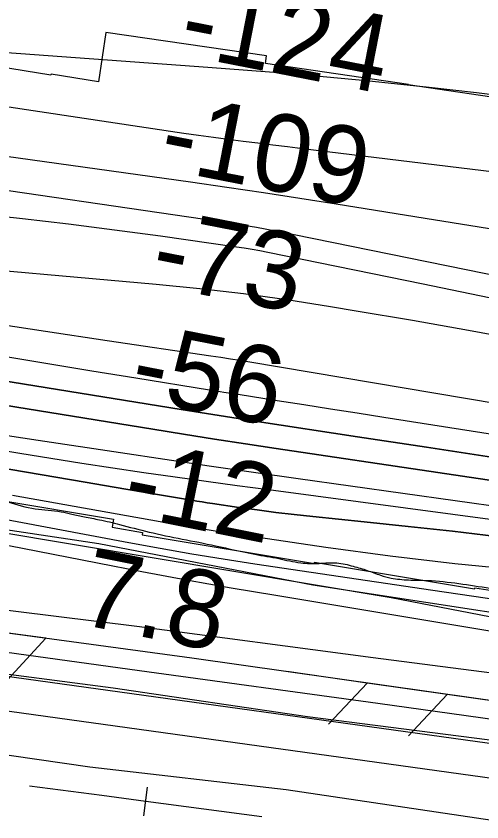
# Model space of a CAD drawing. Extents: x 3734862 to 3772949, y 391520 to 417239.
# Drawn here: x 3747464 to 3747866, y 403662 to 404358 of the extents above; entities that cross this region are included whole.
import ezdxf

# ---------------------------------------------------------------- set-up
doc = ezdxf.new("R2010")
doc.units = 0
for name, color, linetype in [('V-FLOD-BASE', 7, 'Continuous'), ('V-LEVE-TOET', 7, 'Continuous'), ('V-RAIL-TRAK', 7, 'Continuous'), ('V-RIVR-EDGE', 7, 'Continuous'), ('V-RIVR-RANG', 7, 'Continuous'), ('V-RRAP-FSHR', 7, 'Continuous'), ('V-RRAP-RVMT', 7, 'Continuous'), ('V-SITE-VEGE', 7, 'Continuous'), ('V-SURV-LINE', 7, 'Continuous'), ('V-TOPO-DPTH', 7, 'Continuous'), ('V-TOPO-MAJR', 7, 'Continuous'), ('V-TOPO-MINR', 7, 'Continuous'), ('V-TOPO-WATR', 7, 'Continuous')]:
    doc.layers.add(name, color=color, linetype=linetype)

msp = doc.modelspace()

# ---------------------------------------------------------------- linework, layer by layer
at = {"layer": 'V-FLOD-BASE'}
msp.add_lwpolyline([(3746931.91, 403862.02), (3747008.08, 403853.53), (3747126.04, 403837.79), (3747268.5, 403815.17), (3747399.55, 403797.17), (3747547.42, 403777.84), (3747715.21, 403753.02), (3747906.35, 403728.78), (3748034.29, 403712.43)], dxfattribs=at)
at = {"layer": 'V-LEVE-TOET'}
for points in [[(3747357.52, 403822.21), (3747570.36, 403792.94), (3747776.08, 403764.58), (3747992.29, 403734.4), (3748073.26, 403725.23)], [(3747320.29, 403739.5), (3747527.43, 403709.74), (3747696.96, 403690.06), (3747888.22, 403661.62), (3748088.22, 403640.15)]]:
    msp.add_lwpolyline(points, dxfattribs=at)
at = {"layer": 'V-RAIL-TRAK'}
for points in [[(3747575.64, 403679.85), (3747537.81, 403684.86), (3747475.25, 403693.05)], [(3747574, 403667.46), (3747577.28, 403692.24)], [(3747676.01, 403666.56), (3747575.64, 403679.85)]]:
    msp.add_lwpolyline(points, dxfattribs=at)
at = {"layer": 'V-RIVR-EDGE'}
msp.add_spline([(3743293.35, 404868.11), (3743323.66, 404860.76), (3743346.3, 404858.28), (3743379.44, 404853.34), (3743405.31, 404846), (3743461.88, 404831.3), (3743501.07, 404815.03), (3743532.17, 404803.23), (3743554.39, 404794.68), (3743570.56, 404791), (3743591.99, 404789.33), (3743608.56, 404787.67), (3743623.11, 404785.21), (3743642.51, 404779.91), (3743665.54, 404773.38), (3743754.46, 404755.37), (3743775.88, 404750.46), (3743787.59, 404743.56), (3743806.56, 404731.79), (3743823.12, 404724.06), (3743854.64, 404713.47), (3743871.61, 404707.36), (3743894.23, 404697.6), (3743913.61, 404687.45), (3743935.83, 404677.69), (3743957.24, 404671.16), (3743969.37, 404670.32), (3743994.04, 404671.48), (3744006.98, 404671.04), (3744021.94, 404668.58), (3744046.99, 404661.24), (3744083.36, 404651.85), (3744107.2, 404645.32), (3744132.26, 404641.21), (3744163.79, 404636.28), (3744211.08, 404627.67), (3744243.41, 404620.72), (3744267.26, 404615), (3744300.8, 404605.61), (3744331.1, 404597.45), (3744358.58, 404587.68), (3744378.37, 404580.35), (3744415.54, 404566.11), (3744449.07, 404553.89), (3744477.36, 404545.33), (3744501.6, 404537.59), (3744520.19, 404531.48), (3744538.37, 404526.17), (3744566.65, 404515.19), (3744624.01, 404493.21), (3744650.26, 404478.59), (3744669.24, 404466), (3744673.66, 404457.5), (3744684.97, 404452.62), (3744691.83, 404445.73), (3744698.68, 404435.2), (3744707.56, 404430.32), (3744719.29, 404431.1), (3744724.96, 404433.11), (3744737.49, 404433.49), (3744745.98, 404431.44), (3744765.36, 404420.88), (3744785.14, 404405.87), (3744820.67, 404382.33), (3744830.37, 404379.88), (3744841.68, 404377.42), (3744853.81, 404374.56), (3744865.11, 404368.07), (3744872.78, 404361.98), (3744880.06, 404361.16), (3744903.51, 404359.08), (3744932.61, 404352.94), (3744944.72, 404347.65), (3744955.63, 404344.39), (3744974.61, 404334.23), (3744983.91, 404333.4), (3744995.24, 404333.78), (3745012.21, 404332.12), (3745022.32, 404329.67), (3745030.8, 404325.2), (3745039.29, 404324.77), (3745051.02, 404324.74), (3745074.87, 404324.68), (3745087.4, 404323.04), (3745109.63, 404318.13), (3745128.22, 404313.23), (3745160.16, 404309.51), (3745185.63, 404309.85), (3745207.88, 404311.01), (3745232.96, 404314.99), (3745247.11, 404315.77), (3745261.27, 404315.73), (3745274.6, 404312.46), (3745291.16, 404304.34), (3745304.09, 404298.64), (3745317.02, 404294.16), (3745333.59, 404292.91), (3745358.25, 404290.42), (3745387.76, 404284.69), (3745417.67, 404280.97), (3745454.05, 404273.2), (3745480.71, 404264.64), (3745507.78, 404255.28), (3745530.01, 404249.16), (3745550.22, 404245.47), (3745583.76, 404236.08), (3745619.72, 404227.91), (3745646, 404222.99), (3745654.89, 404220.94), (3745671.46, 404216.86), (3745683.58, 404211.98), (3745696.51, 404208.31), (3745719.14, 404203.4), (3745740.97, 404200.11), (3745764.41, 404195.2), (3745796.35, 404192.29), (3745832.72, 404185.73), (3745847.68, 404182.05), (3745861.81, 404175.95), (3745871.1, 404171.48), (3745887.67, 404168.21), (3745902.23, 404169.38), (3745918.02, 404175.41), (3745932.58, 404177.8), (3745945.93, 404177.77), (3745956.84, 404177.33), (3745971.79, 404172.85), (3746023.92, 404156.55), (3746042.51, 404154.07), (3746070.81, 404150.36), (3746091.43, 404149.91), (3746112.05, 404147.84), (3746132.67, 404145.36), (3746160.15, 404141.65), (3746177.13, 404139.18), (3746193.3, 404138.74), (3746209.48, 404138.3), (3746272.53, 404128.03), (3746296.38, 404124.33), (3746332.76, 404116.96), (3746353.37, 404112.87), (3746368.74, 404112.43), (3746375.61, 404112.41), (3746387.34, 404112.38), (3746403.1, 404109.91), (3746420.88, 404105.83), (3746440.27, 404098.1), (3746450.77, 404091.2), (3746455.2, 404083.91), (3746464.89, 404079.43), (3746485.5, 404070.89), (3746515.4, 404063.54), (3746551.78, 404056.57), (3746563.09, 404054.12), (3746573.59, 404048.43), (3746585.71, 404043.96), (3746610.37, 404041.06), (3746625.74, 404041.43), (3746635.85, 404041.41), (3746653.63, 404036.91), (3746669.39, 404034.45), (3746697.69, 404030.33), (3746728.81, 404025.4), (3746736.5, 404025.79), (3746744.18, 404026.58), (3746752.68, 404029.79), (3746761.58, 404030.98), (3746772.1, 404030.96), (3746781.8, 404028.91), (3746804.82, 404020.77), (3746855.35, 404010.53), (3746863.03, 404010.92), (3746880.43, 404015.73), (3746897.84, 404022.97), (3746904.71, 404024.16), (3746915.63, 404024.54), (3746934.62, 404019.23), (3746946.74, 404012.33), (3746956.03, 404007.86), (3746973, 404001.75), (3746991.59, 403997.66), (3746998.46, 403997.65), (3747003.31, 403997.23), (3747010.18, 403996), (3747017.85, 403989.91), (3747024.31, 403985.45), (3747029.97, 403985.44), (3747036.45, 403990.68), (3747040.91, 403992.28), (3747047.78, 403992.27), (3747054.65, 403992.25), (3747065.97, 403989.8), (3747084.96, 403984.9), (3747096.69, 403984.06), (3747106.39, 403984.03), (3747147.63, 403978.27), (3747177.54, 403976.58), (3747201.8, 403975.31), (3747217.98, 403974.46), (3747231.73, 403974.83), (3747241.83, 403974.8), (3747259.62, 403973.14), (3747333.59, 403961.64), (3747359.06, 403957.93), (3747384.94, 403958.27), (3747403.96, 403962.68), (3747410.83, 403962.66), (3747420.53, 403960.61), (3747433.46, 403957.75), (3747435.48, 403953.7), (3747437.08, 403948.85), (3747439.5, 403945.6), (3747444.35, 403943.17), (3747456.47, 403938.69), (3747480.31, 403932.56), (3747502.54, 403930.08), (3747511.84, 403928.04), (3747522.75, 403925.58), (3747535.68, 403923.13), (3747553.06, 403919.04), (3747578.52, 403912.51), (3747635.91, 403900.64), (3747669.86, 403893.28), (3747690.47, 403889.58), (3747709.47, 403885.9), (3747725.24, 403885.46), (3747740.61, 403885.82), (3747754.75, 403882.96), (3747766.87, 403879.29), (3747778.19, 403875.22), (3747787.48, 403872.77), (3747802.44, 403871.11), (3747819.02, 403870.67), (3747872.78, 403864.06), (3747906.34, 403860.34), (3747953.64, 403855.78), (3747986.38, 403851.65), (3748020.34, 403848.74), (3748057.53, 403842.58), (3748089.86, 403835.22), (3748115.32, 403831.92), (3748133.52, 403831.47), (3748147.26, 403829.42), (3748150.08, 403824.96), (3748152.48, 403814.44), (3748156.9, 403803.11), (3748167, 403798.23), (3748176.7, 403797.4), (3748186.41, 403796.97), (3748193.28, 403796.95), (3748205.02, 403803.39), (3748215.96, 403810.65), (3748222.84, 403813.86), (3748233.76, 403814.65), (3748239.83, 403814.23), (3748245.48, 403811.79), (3748251.14, 403808.94), (3748288.72, 403799.95), (3748317.02, 403796.24), (3748335.61, 403793.77), (3748353.8, 403792.11), (3748366.33, 403788.03), (3748379.26, 403782.34), (3748384.9, 403776.67), (3748389.75, 403775.04), (3748397.84, 403774.61), (3748406.33, 403775.8), (3748426.96, 403778.18), (3748460.52, 403776.07), (3748475.07, 403774.42), (3748491.24, 403772.76), (3748504.18, 403772.73), (3748524.81, 403773.09), (3748537.74, 403772.65), (3748551.89, 403768.97), (3748559.56, 403764.51), (3748568.45, 403761.25), (3748600.38, 403755.11), (3748608.87, 403755.89), (3748624.24, 403755.86), (3748646.47, 403752.97), (3748662.64, 403748.48), (3748676.78, 403746.83), (3748692.94, 403739.51), (3748706.28, 403735.84), (3748725.68, 403732.15), (3748751.14, 403728.45), (3748770.55, 403728), (3748784.3, 403727.96), (3748793.6, 403727.94), (3748809.76, 403723.05), (3748824.71, 403718.97), (3748846.54, 403713.66), (3748865.54, 403711.18), (3748886.16, 403709.92), (3748902.33, 403707.86), (3748920.11, 403704.58), (3748946.78, 403697.64), (3748987.19, 403686.22), (3749018.71, 403678.86), (3749042.97, 403675.56), (3749065.6, 403671.06), (3749091.48, 403670.59), (3749109.27, 403669.33), (3749133.12, 403666.04), (3749146.86, 403664.79), (3749158.98, 403660.32), (3749181.61, 403654.6), (3749198.59, 403651.32), (3749225.68, 403649.64), (3749243.87, 403646.76), (3749268.13, 403645.49), (3749289.15, 403643.41), (3749299.25, 403641.77), (3749316.63, 403635.66), (3749328.75, 403630.78), (3749349.76, 403625.47), (3749370.77, 403619.76), (3749386.94, 403617.29), (3749403.11, 403614.42), (3749420.08, 403610.74), (3749470.59, 403594.85), (3749501.3, 403585.06), (3749524.74, 403580.56), (3749548.19, 403578.88), (3749568, 403577.62), (3749600.74, 403572.28)], degree=3, dxfattribs=at)
at = {"layer": 'V-RRAP-FSHR'}
for p, q in [((3747489.35, 403820.75), (3747456.22, 403784.88)), ((3747766.67, 403782.09), (3747733.3, 403746.44)), ((3747835.97, 403772.21), (3747802.6, 403736.56))]:
    msp.add_line(p, q, dxfattribs=at)
for points in [[(3749101.87, 403567.71), (3748754.49, 403631.07), (3748465.33, 403680.4), (3748152.18, 403726.24), (3747986.62, 403750.74), (3747615.43, 403803.64), (3746953.63, 403893.47), (3746599.45, 403951.75), (3746431.67, 403990.27), (3746318.35, 404004.02), (3746003.6, 404017.2), (3745787.49, 404039.53), (3745567.7, 404065.03), (3745268.62, 404122.36), (3744919.72, 404198.84), (3744483.72, 404317.65), (3744096.93, 404414.47)], [(3745755.59, 404164.01), (3746133.61, 404114.94), (3746460.39, 404044.32), (3746926.68, 403974.72), (3747307.57, 403936.2), (3747787.51, 403855.87), (3748350.38, 403747.16), (3748744.72, 403693.77), (3749488.17, 403561.96), (3750009.67, 403476.17), (3750471.22, 403416.56), (3750755.01, 403362.08), (3751258.21, 403214.08), (3751991.45, 402977.77), (3752370.29, 402844.74), (3752705.56, 402720.89), (3753300.95, 402568.26)], [(3747489.35, 403820.75), (3747419.99, 403830.17)], [(3747489.54, 403820.72), (3747489.35, 403820.75)], [(3747766.67, 403782.09), (3747697.37, 403791.96)], [(3747835.97, 403772.21), (3747766.67, 403782.09)], [(3747905.27, 403762.34), (3747835.96, 403772.21)]]:
    msp.add_lwpolyline(points, dxfattribs=at)
at = {"layer": 'V-RRAP-RVMT'}
for p, q in [((3747541.08, 404344.13), (3747534.8, 404301.34)), ((3747679.95, 404323.76), (3747541.08, 404344.13)), ((3747493.7, 404307.05), (3747369.93, 404327.63)), ((3747678.97, 404317.21), (3747679.95, 404323.76)), ((3747802.36, 404299.09), (3747678.97, 404317.21)), ((3747493.88, 404308.12), (3747493.7, 404307.05)), ((3747534.8, 404301.34), (3747493.88, 404308.12)), ((3747802.31, 404298.78), (3747802.36, 404299.09)), ((3747919.63, 404281.58), (3747802.31, 404298.78)), ((3747447.7, 403940.21), (3747547.94, 403923.57)), ((3747547.94, 403923.57), (3747546.72, 403916.78)), ((3747546.72, 403916.78), (3747572.81, 403912.13)), ((3747572.81, 403912.13), (3747572.46, 403910.04)), ((3747572.46, 403910.04), (3747721.21, 403885.35)), ((3747721.21, 403885.35), (3747721.38, 403886.37)), ((3747721.38, 403886.37), (3747859.55, 403863.43)), ((3747859.55, 403863.43), (3747859.72, 403864.42)), ((3747859.72, 403864.42), (3748000.28, 403841.09))]:
    msp.add_line(p, q, dxfattribs=at)
at = {"layer": 'V-SITE-VEGE'}
msp.add_lwpolyline([(3747387.66, 403924.83), (3747535.19, 403902.48), (3747719.76, 403866.92), (3747914.94, 403836.96), (3748105.94, 403808.82), (3748290.03, 403777.42), (3748386.25, 403758.51), (3748446.82, 403752.35), (3748462.1, 403748.27), (3748468.12, 403743.67), (3748471.4, 403737.22), (3748471.45, 403726.13), (3748467.79, 403718.72), (3748461.37, 403709.91), (3748456.31, 403705.72), (3748454.46, 403705.25), (3748435.51, 403705.15), (3748376.78, 403712.71), (3748208.86, 403745.11), (3748075.18, 403769.39), (3747976.71, 403777.2), (3747771.85, 403803.87), (3747567.91, 403831.02), (3747286.75, 403865.62)], dxfattribs=at)
at = {"layer": 'V-SURV-LINE'}
for points in [[(3746796.58, 403879.69), (3748270.47, 403674.88)], [(3748266.35, 403645.16), (3746792.46, 403849.97)]]:
    msp.add_lwpolyline(points, dxfattribs=at)
at = {"layer": 'V-TOPO-DPTH'}
for points in [[(3749393.36, 403742.62), (3748429.57, 403876.55), (3748407.21, 403879.68), (3748384.85, 403882.82), (3748362.49, 403886), (3748340.13, 403889.2), (3748199.11, 403909.49), (3748106.26, 403922.93), (3748013.43, 403936.46), (3747920.61, 403950.13), (3747827.81, 403963.9), (3747688.32, 403984.72), (3747661.65, 403988.75), (3747634.99, 403992.84), (3747608.34, 403997.04), (3747581.7, 404001.3), (3746999.88, 404095.54)], [(3746999.88, 404095.54), (3747581.7, 404001.3), (3747608.34, 403997.04), (3747634.99, 403992.84), (3747661.65, 403988.75), (3747688.32, 403984.72), (3747827.81, 403963.9), (3747920.61, 403950.13), (3748013.43, 403936.46), (3748106.26, 403922.93), (3748199.11, 403909.49), (3748340.13, 403889.2), (3748362.49, 403886), (3748384.85, 403882.82), (3748407.21, 403879.68), (3748429.57, 403876.55), (3749393.36, 403742.62)], [(3748797.56, 403843.39), (3748415.59, 403896.3), (3748401.97, 403898.21), (3748388.35, 403900.15), (3748374.74, 403902.13), (3748361.13, 403904.15), (3747997.31, 403958.62), (3747937.58, 403967.6), (3747877.85, 403976.61), (3747818.13, 403985.67), (3747758.41, 403994.77), (3747671.82, 404008.01), (3747655.41, 404010.54), (3747639.01, 404013.1), (3747622.61, 404015.69), (3747606.22, 404018.32), (3747372.79, 404055.97)], [(3748797.56, 403843.39), (3748415.59, 403896.3), (3748401.97, 403898.21), (3748388.35, 403900.15), (3748374.74, 403902.13), (3748361.13, 403904.15), (3747997.31, 403958.62), (3747937.58, 403967.6), (3747877.85, 403976.61), (3747818.13, 403985.67), (3747758.41, 403994.77), (3747671.82, 404008.01), (3747655.41, 404010.54), (3747639.01, 404013.1), (3747622.61, 404015.69), (3747606.22, 404018.32), (3747372.79, 404055.97)], [(3747878.42, 403908.74), (3747840.34, 403913.15), (3747802.23, 403917.33), (3747764.1, 403921.34), (3747719.8, 403925.86), (3747703.83, 403927.6), (3747687.87, 403929.48), (3747671.94, 403931.57), (3747656.02, 403933.8), (3747633.33, 403937.14), (3747628.78, 403937.82), (3747624.23, 403938.52), (3747619.68, 403939.26), (3747615.14, 403940.01), (3747573.75, 403947.02), (3747548.52, 403951.3), (3747523.28, 403955.58), (3747498.05, 403959.86), (3747472.82, 403964.14), (3747002.37, 404044.07)], [(3747878.42, 403908.74), (3747840.34, 403913.15), (3747802.23, 403917.33), (3747764.1, 403921.34), (3747719.8, 403925.86), (3747703.83, 403927.6), (3747687.87, 403929.48), (3747671.94, 403931.57), (3747656.02, 403933.8), (3747633.33, 403937.14), (3747628.78, 403937.82), (3747624.23, 403938.52), (3747619.68, 403939.26), (3747615.14, 403940.01), (3747573.75, 403947.02), (3747548.52, 403951.3), (3747523.28, 403955.58), (3747498.05, 403959.86), (3747472.82, 403964.14), (3747002.37, 404044.07)], [(3747408.94, 404003.22), (3747482.73, 403991.88), (3747553.75, 403981.15), (3747592.08, 403975.43), (3747630.41, 403969.78), (3747668.77, 403964.26), (3747707.13, 403958.82), (3748023.52, 403914.48), (3748083.12, 403906.12), (3748142.71, 403897.75), (3748202.31, 403889.38), (3748261.9, 403881), (3748345.51, 403869.24), (3748363.3, 403866.72), (3748381.08, 403864.19), (3748398.86, 403861.62), (3748416.64, 403859.03), (3748748.69, 403810.44), (3748855.69, 403794.64)], [(3747408.94, 404003.22), (3747482.73, 403991.88), (3747553.75, 403981.15), (3747592.08, 403975.43), (3747630.41, 403969.78), (3747668.77, 403964.26), (3747707.13, 403958.82), (3748023.52, 403914.48), (3748083.12, 403906.12), (3748142.71, 403897.75), (3748202.31, 403889.38), (3748261.9, 403881), (3748345.51, 403869.24), (3748363.3, 403866.72), (3748381.08, 403864.19), (3748398.86, 403861.62), (3748416.64, 403859.03), (3748748.69, 403810.44), (3748855.69, 403794.64)], [(3747195.17, 403972.34), (3747560.96, 403903.52), (3747588.14, 403898.56), (3747615.36, 403893.81), (3747642.62, 403889.36), (3747669.93, 403885.12), (3747823.43, 403862.14), (3747913.82, 403849.17), (3748004.31, 403836.95), (3748094.94, 403825.84), (3748185.67, 403815.48), (3748301.48, 403802.97), (3748334.35, 403799.21), (3748367.18, 403795.18), (3748399.96, 403790.74), (3748432.71, 403786.02), (3749382.92, 403643.17)]]:
    msp.add_lwpolyline(points, dxfattribs=at)
at = {"layer": 'V-TOPO-MAJR'}
for points in [[(3747109.84, 404285.39), (3747614.19, 404214.96), (3747645.71, 404210.46), (3747677.2, 404205.81), (3747708.66, 404200.96), (3747740.1, 404195.97), (3747816.87, 404183.53), (3747886.68, 404172.26), (3747956.5, 404161.03), (3748026.33, 404149.88), (3748096.17, 404138.78), (3748389.21, 404092.38), (3748407.62, 404089.49), (3748426.04, 404086.65), (3748444.47, 404083.87), (3748462.9, 404081.13), (3749414.23, 403941.53), (3750180.16, 403818.88), (3750202.44, 403815.2), (3750224.68, 403811.4), (3750246.9, 403807.39), (3750269.08, 403803.24), (3750569.3, 403745.7), (3750665.42, 403727.14)], [(3747453.26, 404064.39), (3747491.18, 404058), (3747529.13, 404051.75), (3747567.09, 404045.58), (3747630.73, 404035.36), (3747636.88, 404034.38), (3747643.03, 404033.4), (3747649.18, 404032.42), (3747655.33, 404031.46), (3747689.05, 404026.17), (3747712.06, 404022.56), (3747735.08, 404018.96), (3747758.09, 404015.35), (3747781.1, 404011.74), (3748380.47, 403917.77), (3748386.02, 403916.91), (3748391.57, 403916.08), (3748397.13, 403915.27), (3748402.69, 403914.47), (3748519.78, 403898.08), (3748583.91, 403889.22), (3748648.05, 403880.5), (3748712.23, 403872), (3748776.42, 403863.64)]]:
    msp.add_lwpolyline(points, dxfattribs=at)
at = {"layer": 'V-TOPO-MINR'}
for points in [[(3747051.9, 404340.96), (3747608.56, 404257.11), (3747621.33, 404255.24), (3747634.11, 404253.44), (3747646.91, 404251.75), (3747659.71, 404250.12), (3747672.53, 404248.55), (3747685.34, 404246.98), (3747698.15, 404245.42), (3747710.97, 404243.86), (3748149.04, 404190.57), (3748197.46, 404184.54), (3748245.84, 404178.3), (3748294.19, 404171.78), (3748342.51, 404165.06), (3748410.59, 404155.38), (3748424.85, 404153.31), (3748439.1, 404151.19), (3748453.33, 404148.99), (3748467.56, 404146.75), (3748623.32, 404121.71), (3748715.43, 404106.91), (3748807.53, 404092.12)], [(3747365.19, 404333.34), (3747629.14, 404314.17), (3747663.39, 404311.55), (3747697.63, 404308.75), (3747731.85, 404305.69), (3747766.05, 404302.45), (3747779.52, 404301.12), (3747820.42, 404296.83), (3747861.27, 404292.19), (3747902.07, 404287.05), (3747942.82, 404281.56), (3748363.25, 404222.26), (3748407.1, 404216.07), (3748450.95, 404209.86), (3748494.8, 404203.64), (3748538.64, 404197.4), (3748695.19, 404175.1), (3748699.64, 404176.75), (3748702.24, 404179.15)], [(3747393.84, 404216.77), (3747638.52, 404181.02), (3747654.89, 404178.48), (3747671.24, 404175.77), (3747687.54, 404172.78), (3747703.81, 404169.61), (3748413.6, 404025.06), (3749353.9, 403905.1)], [(3747429.45, 404187.65), (3747469.22, 404183.29), (3747508.95, 404178.64), (3747548.64, 404173.57), (3747588.29, 404168.22), (3747654.01, 404158.99), (3747660.76, 404157.98), (3747667.5, 404156.88), (3747674.21, 404155.66), (3747680.91, 404154.35), (3747815.06, 404126.81), (3747888.84, 404111.71), (3747962.63, 404096.68), (3748036.44, 404081.75), (3748110.26, 404066.87), (3748391.53, 404010.39), (3748400.72, 404008.62), (3748409.93, 404006.94), (3748419.16, 404005.41), (3748428.41, 404003.97), (3748680.66, 403966.73), (3748801.49, 403949.2)], [(3747170.54, 404163.41), (3747584.6, 404126.74), (3747622.34, 404122.95), (3747660.01, 404118.57), (3747697.56, 404113.3), (3747735.03, 404107.45), (3747757.29, 404103.71), (3747805.81, 404095.38), (3747854.29, 404086.85), (3747902.71, 404078), (3747951.1, 404068.93), (3748362.23, 403990.56), (3748383.63, 403986.62), (3748405.06, 403982.89), (3748426.54, 403979.43), (3748448.05, 403976.17), (3749299.32, 403852.97)], [(3746999.88, 404095.54), (3747581.7, 404001.3), (3747608.34, 403997.04), (3747634.99, 403992.84), (3747661.65, 403988.75), (3747688.32, 403984.72), (3747827.81, 403963.9), (3747920.61, 403950.13), (3748013.43, 403936.46), (3748106.26, 403922.93), (3748199.11, 403909.49), (3748340.13, 403889.2), (3748362.49, 403886), (3748384.85, 403882.82), (3748407.21, 403879.68), (3748429.57, 403876.55), (3749393.36, 403742.62)], [(3747435.94, 404093.98), (3747489.11, 404085.87), (3747542.31, 404077.92), (3747631.95, 404064.72), (3747640.35, 404063.46), (3747648.73, 404062.17), (3747657.11, 404060.82), (3747665.49, 404059.43), (3748278.62, 403956.24), (3748298.13, 403952.95), (3748317.64, 403949.64), (3748337.15, 403946.31), (3748356.65, 403942.97), (3748376.17, 403939.71), (3748395.7, 403936.58), (3748415.27, 403933.64), (3748434.85, 403930.82), (3748481.17, 403924.38), (3748523.95, 403918.54), (3748566.74, 403912.82), (3748609.55, 403907.31), (3748652.39, 403901.92), (3749333.5, 403817.9)], [(3746991.4, 404059.64), (3747466.94, 403980.6), (3747493.69, 403976.24), (3747520.47, 403972.01), (3747547.27, 403967.96), (3747574.09, 403964.03), (3747600.93, 403960.23), (3747627.78, 403956.48), (3747654.64, 403952.8), (3747681.5, 403949.17), (3748118.22, 403890.81), (3748161.74, 403884.96), (3748205.25, 403879.06), (3748248.75, 403873.09), (3748292.24, 403867.07), (3748353, 403858.62), (3748366.1, 403856.77), (3748379.21, 403854.9), (3748392.31, 403852.99), (3748405.4, 403851.06), (3748583.62, 403824.45), (3748685.8, 403809.02), (3748787.94, 403793.38)], [(3747372.79, 404055.97), (3747606.22, 404018.32), (3747622.61, 404015.69), (3747639.01, 404013.1), (3747655.41, 404010.54), (3747671.82, 404008.01), (3747758.41, 403994.77), (3747818.13, 403985.67), (3747877.85, 403976.61), (3747937.58, 403967.6), (3747997.31, 403958.62), (3748361.13, 403904.15), (3748374.74, 403902.13), (3748388.35, 403900.15), (3748401.97, 403898.21), (3748415.59, 403896.3), (3748797.56, 403843.39)], [(3747002.37, 404044.07), (3747472.82, 403964.14), (3747498.05, 403959.86), (3747523.28, 403955.58), (3747548.52, 403951.3), (3747573.75, 403947.02), (3747615.14, 403940.01), (3747619.68, 403939.26), (3747624.23, 403938.52), (3747628.78, 403937.82), (3747633.33, 403937.14), (3747656.02, 403933.8), (3747671.94, 403931.57), (3747687.87, 403929.48), (3747703.83, 403927.6), (3747719.8, 403925.86), (3747764.1, 403921.34), (3747802.23, 403917.33), (3747840.34, 403913.15), (3747878.42, 403908.74)], [(3746946.46, 404000.84), (3747533.97, 403885.76), (3747572.41, 403878.4), (3747610.9, 403871.26), (3747649.44, 403864.44), (3747688.02, 403857.84), (3748170.94, 403777.36), (3748202.03, 403772.3), (3748233.16, 403767.4), (3748264.31, 403762.75), (3748295.5, 403758.27), (3748339.18, 403752.15), (3748348.54, 403750.82), (3748357.9, 403749.47), (3748367.25, 403748.08), (3748376.59, 403746.66), (3748496.33, 403728.29), (3748565.53, 403717.58), (3748634.71, 403706.76), (3748703.86, 403695.76), (3748772.99, 403684.65)], [(3747408.94, 404003.22), (3747482.73, 403991.88), (3747553.75, 403981.15), (3747592.08, 403975.43), (3747630.41, 403969.78), (3747668.77, 403964.26), (3747707.13, 403958.82), (3748023.52, 403914.48), (3748083.12, 403906.12), (3748142.71, 403897.75), (3748202.31, 403889.38), (3748261.9, 403881), (3748345.51, 403869.24), (3748363.3, 403866.72), (3748381.08, 403864.19), (3748398.86, 403861.62), (3748416.64, 403859.03), (3748748.69, 403810.44), (3748855.69, 403794.64)], [(3747460.63, 403944.43), (3747588.02, 403921.58), (3747603.89, 403918.81), (3747619.79, 403916.14), (3747635.71, 403913.62), (3747651.64, 403911.2), (3747731.06, 403899.53), (3747786.78, 403892.01), (3747842.6, 403885.35), (3747898.56, 403879.99), (3747954.61, 403875.5), (3748101.14, 403865.47), (3748138.7, 403862.65), (3748176.24, 403859.48), (3748213.73, 403855.81), (3748251.18, 403851.8), (3748301.27, 403846.09)]]:
    msp.add_lwpolyline(points, dxfattribs=at)
at = {"layer": 'V-TOPO-WATR'}
msp.add_lwpolyline([(3747195.17, 403972.34), (3747560.96, 403903.52), (3747588.14, 403898.56), (3747615.36, 403893.81), (3747642.62, 403889.36), (3747669.93, 403885.12), (3747823.43, 403862.14), (3747913.82, 403849.17), (3748004.31, 403836.95), (3748094.94, 403825.84), (3748185.67, 403815.48), (3748301.48, 403802.97), (3748334.35, 403799.21), (3748367.18, 403795.18), (3748399.96, 403790.74), (3748432.71, 403786.02), (3749382.92, 403643.17)], dxfattribs=at)

# ---------------------------------------------------------------- texts
at = {"layer": 'V-RIVR-RANG'}
for s, rotation, p in [('-124', 348.93561, (3747602.57, 404325.53)), ('-109', 348.93561, (3747585.21, 404227.04)), ('-73', 348.93561, (3747577.94, 404126.56)), ('-56', 348.93561, (3747560.06, 404028.17)), ('-12', 348.64833, (3747553.47, 403927.9)), ('7.8', 348.64833, (3747516.19, 403833.39))]:
    msp.add_text(s, height=67, rotation=rotation, dxfattribs=at).set_placement(p)

doc.saveas('drawing.dxf')
